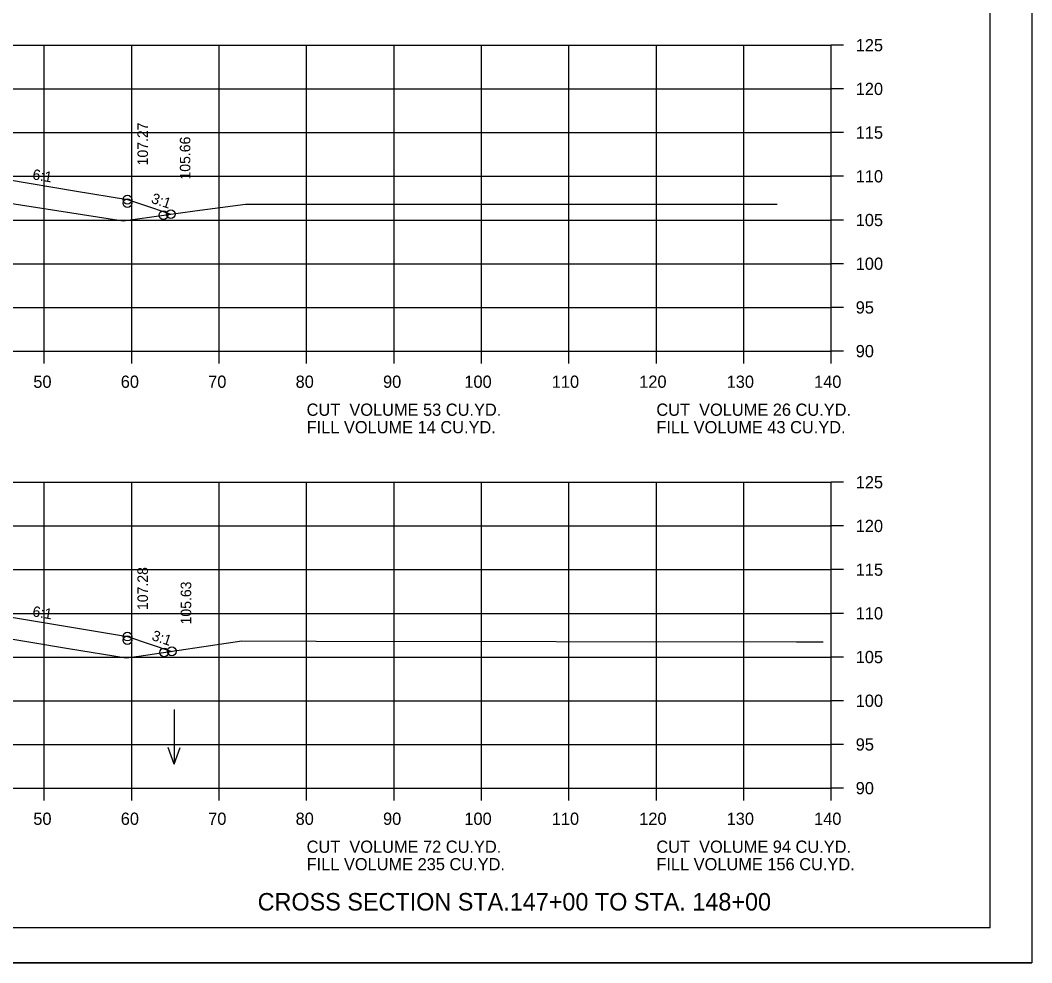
# Model space of a CAD drawing. Extents: x 1175611 to 1176402, y -433344 to -416213.
# Drawn here: x 1175828.2 to 1175943.9, y -429503.4 to -429395.6 of the extents above; entities that cross this region are included whole.
import ezdxf

# ---------------------------------------------------------------- set-up
doc = ezdxf.new("R2010")
doc.units = 0
for name, color, linetype in [('Default', 7, 'Continuous'), ('R_Axis', 7, 'Continuous'), ('R_Axis Annot', 7, 'Continuous'), ('R_Border', 7, 'Continuous'), ('R_Draft', 7, 'Continuous'), ('R_Exist Surface', 7, 'Continuous'), ('R_Fin Surface', 7, 'Continuous'), ('R_Grid', 7, 'Continuous'), ('R_No Plot', 7, 'Continuous'), ('R_Water Annot', 7, 'Continuous'), ('R_Xsect Elev', 7, 'Continuous'), ('R_Xsect Slope', 7, 'Continuous')]:
    doc.layers.add(name, color=color, linetype=linetype)

msp = doc.modelspace()

# ---------------------------------------------------------------- linework, layer by layer
at = {"layer": 'R_Axis'}
for p, q in [((1175920.97, -429433.47), (1175920.97, -429398.47)), ((1175922.37, -429398.47), (1175920.97, -429398.47)), ((1175922.37, -429403.47), (1175920.97, -429403.47)), ((1175922.37, -429408.47), (1175920.97, -429408.47)), ((1175922.37, -429413.47), (1175920.97, -429413.47)), ((1175922.37, -429418.47), (1175920.97, -429418.47)), ((1175922.37, -429423.47), (1175920.97, -429423.47)), ((1175922.37, -429428.47), (1175920.97, -429428.47)), ((1175640.97, -429433.47), (1175920.97, -429433.47)), ((1175830.97, -429434.87), (1175830.97, -429433.47)), ((1175840.97, -429434.87), (1175840.97, -429433.47)), ((1175850.97, -429434.87), (1175850.97, -429433.47)), ((1175860.97, -429434.87), (1175860.97, -429433.47)), ((1175870.97, -429434.87), (1175870.97, -429433.47)), ((1175880.97, -429434.87), (1175880.97, -429433.47)), ((1175890.97, -429434.87), (1175890.97, -429433.47)), ((1175900.97, -429434.87), (1175900.97, -429433.47)), ((1175910.97, -429434.87), (1175910.97, -429433.47)), ((1175920.97, -429434.87), (1175920.97, -429433.47)), ((1175922.37, -429433.47), (1175920.97, -429433.47)), ((1175920.97, -429483.47), (1175920.97, -429448.47)), ((1175922.37, -429448.47), (1175920.97, -429448.47)), ((1175922.37, -429453.47), (1175920.97, -429453.47)), ((1175922.37, -429458.47), (1175920.97, -429458.47)), ((1175922.37, -429463.47), (1175920.97, -429463.47)), ((1175922.37, -429468.47), (1175920.97, -429468.47)), ((1175922.37, -429473.47), (1175920.97, -429473.47)), ((1175922.37, -429478.47), (1175920.97, -429478.47)), ((1175640.97, -429483.47), (1175920.97, -429483.47)), ((1175830.97, -429484.87), (1175830.97, -429483.47)), ((1175840.97, -429484.87), (1175840.97, -429483.47)), ((1175850.97, -429484.87), (1175850.97, -429483.47)), ((1175860.97, -429484.87), (1175860.97, -429483.47)), ((1175870.97, -429484.87), (1175870.97, -429483.47)), ((1175880.97, -429484.87), (1175880.97, -429483.47)), ((1175890.97, -429484.87), (1175890.97, -429483.47)), ((1175900.97, -429484.87), (1175900.97, -429483.47)), ((1175910.97, -429484.87), (1175910.97, -429483.47)), ((1175920.97, -429484.87), (1175920.97, -429483.47)), ((1175922.37, -429483.47), (1175920.97, -429483.47))]:
    msp.add_line(p, q, dxfattribs=at)
at = {"layer": 'R_Border'}
for q in [(1175939.15, -429294.01), (1175622.97, -429499.47)]:
    msp.add_line((1175939.15, -429499.47), q, dxfattribs=at)
at = {"layer": 'R_Exist Surface'}
for points in [[(1175826.51, -429416.45), (1175840, -429418.55), (1175848.2, -429417.41), (1175853.97, -429416.67), (1175883.51, -429416.66), (1175911.7, -429416.67), (1175912.89, -429416.67), (1175914.77, -429416.67)], [(1175824.87, -429466.01), (1175833.72, -429467.48), (1175840.34, -429468.57), (1175841.77, -429468.38), (1175853.56, -429466.63), (1175862.07, -429466.64), (1175916.98, -429466.73), (1175919.25, -429466.73), (1175920.04, -429466.74)]]:
    msp.add_lwpolyline(points, dxfattribs=at)
at = {"layer": 'R_Fin Surface'}
for points in [[(1175826.75, -429413.85), (1175834.43, -429415.13), (1175840.47, -429416.14), (1175843.21, -429417.05), (1175845.44, -429417.8)], [(1175714.51, -429465.41), (1175719.07, -429466.93), (1175721.47, -429466.13), (1175735.2, -429463.84), (1175743.47, -429462.46), (1175749.47, -429462.22), (1175751.47, -429462.18), (1175780.97, -429461.59), (1175810.47, -429462.18), (1175812.47, -429462.22), (1175818.47, -429462.46), (1175826.75, -429463.84), (1175840.47, -429466.13), (1175845.54, -429467.82)], [(1175714.51, -429465.41), (1175719.07, -429466.93), (1175721.47, -429466.13), (1175735.2, -429463.84), (1175743.47, -429462.46), (1175749.47, -429462.22), (1175751.47, -429462.18), (1175780.97, -429461.59), (1175810.47, -429462.18), (1175812.47, -429462.22), (1175818.47, -429462.46), (1175826.75, -429463.84), (1175840.47, -429466.13), (1175845.54, -429467.82)]]:
    msp.add_lwpolyline(points, dxfattribs=at)
at = {"layer": 'R_Grid'}
for p, q in [((1175640.97, -429398.47), (1175920.97, -429398.47)), ((1175830.97, -429433.47), (1175830.97, -429398.47)), ((1175840.97, -429433.47), (1175840.97, -429398.47)), ((1175850.97, -429433.47), (1175850.97, -429398.47)), ((1175860.97, -429433.47), (1175860.97, -429398.47)), ((1175870.97, -429433.47), (1175870.97, -429398.47)), ((1175880.97, -429433.47), (1175880.97, -429398.47)), ((1175890.97, -429433.47), (1175890.97, -429398.47)), ((1175900.97, -429433.47), (1175900.97, -429398.47)), ((1175910.97, -429433.47), (1175910.97, -429398.47)), ((1175920.97, -429433.47), (1175920.97, -429398.47)), ((1175640.97, -429403.47), (1175920.97, -429403.47)), ((1175640.97, -429408.47), (1175920.97, -429408.47)), ((1175640.97, -429413.47), (1175920.97, -429413.47)), ((1175640.97, -429418.47), (1175920.97, -429418.47)), ((1175640.97, -429423.47), (1175920.97, -429423.47)), ((1175640.97, -429428.47), (1175920.97, -429428.47)), ((1175640.97, -429433.47), (1175920.97, -429433.47)), ((1175640.97, -429448.47), (1175920.97, -429448.47)), ((1175830.97, -429483.47), (1175830.97, -429448.47)), ((1175840.97, -429483.47), (1175840.97, -429448.47)), ((1175850.97, -429483.47), (1175850.97, -429448.47)), ((1175860.97, -429483.47), (1175860.97, -429448.47)), ((1175870.97, -429483.47), (1175870.97, -429448.47)), ((1175880.97, -429483.47), (1175880.97, -429448.47)), ((1175890.97, -429483.47), (1175890.97, -429448.47)), ((1175900.97, -429483.47), (1175900.97, -429448.47)), ((1175910.97, -429483.47), (1175910.97, -429448.47)), ((1175920.97, -429483.47), (1175920.97, -429448.47)), ((1175640.97, -429453.47), (1175920.97, -429453.47)), ((1175640.97, -429458.47), (1175920.97, -429458.47)), ((1175640.97, -429463.47), (1175920.97, -429463.47)), ((1175640.97, -429468.47), (1175920.97, -429468.47)), ((1175640.97, -429473.47), (1175920.97, -429473.47)), ((1175640.97, -429478.47), (1175920.97, -429478.47)), ((1175640.97, -429483.47), (1175920.97, -429483.47))]:
    msp.add_line(p, q, dxfattribs=at)
at = {"layer": 'R_No Plot'}
msp.add_line((1175610.57, -429503.45), (1175943.91, -429503.45), dxfattribs=at)
msp.add_lwpolyline([(1175610.57, -429290.11), (1175943.91, -429290.11), (1175943.91, -429503.45), (1175610.57, -429503.45)], close=True, dxfattribs=at)
for centre in [(1175840.47, -429416.14), (1175840.47, -429416.54), (1175844.59, -429417.91), (1175845.44, -429417.8), (1175845.44, -429417.8), (1175840.47, -429466.13), (1175840.47, -429466.54), (1175844.68, -429467.94), (1175845.54, -429467.82), (1175845.54, -429467.82)]:
    msp.add_circle(centre, 0.5, dxfattribs=at)
at = {"layer": 'R_Water Annot'}
for p, q in [((1175845.82, -429474.46), (1175845.82, -429480.74)), ((1175845.82, -429480.74), (1175845.12, -429478.82)), ((1175845.82, -429480.74), (1175846.52, -429478.82))]:
    msp.add_line(p, q, dxfattribs=at)

# ---------------------------------------------------------------- texts
at = {"layer": 'Default'}
for s, p in [('CUT  VOLUME 53 CU.YD.', (1175860.97, -429440.87)), ('CUT  VOLUME 26 CU.YD.', (1175900.97, -429440.87)), ('FILL VOLUME 14 CU.YD.', (1175860.97, -429442.87)), ('FILL VOLUME 43 CU.YD.', (1175900.97, -429442.87)), ('CUT  VOLUME 72 CU.YD.', (1175860.97, -429490.87)), ('CUT  VOLUME 94 CU.YD.', (1175900.97, -429490.87)), ('FILL VOLUME 235 CU.YD.', (1175860.97, -429492.87)), ('FILL VOLUME 156 CU.YD.', (1175900.97, -429492.87))]:
    msp.add_text(s, height=1.4, dxfattribs=at).set_placement(p)
at = {"layer": 'R_Axis Annot'}
for s, p in [('125', (1175923.77, -429399.17)), ('120', (1175923.77, -429404.17)), ('115', (1175923.77, -429409.17)), ('110', (1175923.77, -429414.17)), ('105', (1175923.77, -429419.17)), ('100', (1175923.77, -429424.17)), ('95', (1175923.77, -429429.17)), ('90', (1175923.77, -429434.17)), ('50', (1175829.71, -429437.67)), ('60', (1175839.71, -429437.67)), ('70', (1175849.71, -429437.67)), ('80', (1175859.71, -429437.67)), ('90', (1175869.71, -429437.67)), ('100', (1175879.01, -429437.67)), ('110', (1175889.01, -429437.67)), ('120', (1175899.01, -429437.67)), ('130', (1175909.01, -429437.67)), ('140', (1175919.01, -429437.67)), ('125', (1175923.77, -429449.17)), ('120', (1175923.77, -429454.17)), ('115', (1175923.77, -429459.17)), ('110', (1175923.77, -429464.17)), ('105', (1175923.77, -429469.17)), ('100', (1175923.77, -429474.17)), ('95', (1175923.77, -429479.17)), ('90', (1175923.77, -429484.17)), ('50', (1175829.71, -429487.67)), ('60', (1175839.71, -429487.67)), ('70', (1175849.71, -429487.67)), ('80', (1175859.71, -429487.67)), ('90', (1175869.71, -429487.67)), ('100', (1175879.01, -429487.67)), ('110', (1175889.01, -429487.67)), ('120', (1175899.01, -429487.67)), ('130', (1175909.01, -429487.67)), ('140', (1175919.01, -429487.67))]:
    msp.add_text(s, height=1.4, dxfattribs=at).set_placement(p)
at = {"layer": 'R_Draft'}
msp.add_text('CROSS SECTION STA.147+00 TO STA. 148+00', height=2, dxfattribs=at).set_placement((1175855.37, -429497.47))
at = {"layer": 'R_Xsect Elev'}
for s, p in [('107.27', (1175842.82, -429412.22)), ('105.66', (1175847.67, -429413.84)), ('107.28', (1175842.82, -429463.09)), ('105.63', (1175847.77, -429464.74))]:
    msp.add_text(s, height=1.2, rotation=90, dxfattribs=at).set_placement(p)
at = {"layer": 'R_Xsect Slope'}
for s, rotation, p in [('6:1', 350.5377, (1175829.55, -429413.81)), ('3:1', 341.5651, (1175843.11, -429416.49)), ('6:1', 350.5377, (1175829.55, -429463.8)), ('3:1', 341.5651, (1175843.17, -429466.5))]:
    msp.add_text(s, height=1.2, rotation=rotation, dxfattribs=at).set_placement(p)

doc.saveas('drawing.dxf')
